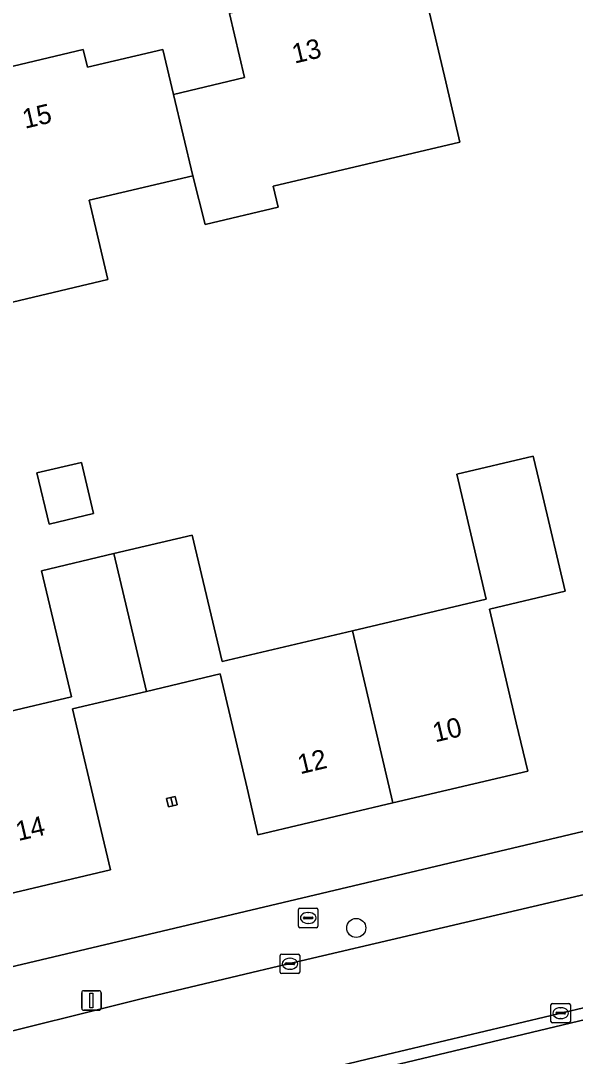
# Model space of a CAD drawing. Extents: x 157648 to 158502, y 379212 to 380938.
# Drawn here: x 158221.4 to 158249.9, y 380590 to 380643.2 of the extents above; entities that cross this region are included whole.
import ezdxf

# ---------------------------------------------------------------- set-up
doc = ezdxf.new("R2010")
doc.units = 0
for name, color, linetype in [('IMGEO_Boom', 7, 'Continuous'), ('IMGEO_Brandkraan', 7, 'Continuous'), ('IMGEO_Erf', 7, 'Continuous'), ('IMGEO_Kolk', 7, 'Continuous'), ('IMGEO_Lichtmast', 7, 'Continuous'), ('IMGEO_Pand', 7, 'Continuous'), ('IMGEO_Pand_nummerreeks', 7, 'Continuous'), ('IMGEO_Rijbaan_lokaal_open', 7, 'Continuous'), ('IMGEO_Voetpad_open', 7, 'Continuous')]:
    doc.layers.add(name, color=color, linetype=linetype)

msp = doc.modelspace()

# ---------------------------------------------------------------- linework, layer by layer
at = {"layer": 'IMGEO_Boom'}
msp.add_circle((158238.641, 380596.633), 0.489, dxfattribs=at)
at = {"layer": 'IMGEO_Brandkraan'}
for p, q in [((158235.671, 380596.723), (158235.671, 380597.575)), ((158235.746, 380597.649), (158236.598, 380597.649)), ((158236.159, 380597.429), (158236.184, 380597.429)), ((158236.672, 380597.575), (158236.672, 380596.723)), ((158235.93, 380597.143), (158235.93, 380597.155)), ((158236.368, 380597.106), (158235.97, 380597.106)), ((158235.973, 380597.192), (158236.371, 380597.192)), ((158236.182, 380596.869), (158236.157, 380596.869)), ((158236.414, 380597.155), (158236.414, 380597.143)), ((158236.598, 380596.649), (158235.746, 380596.649))]:
    msp.add_line(p, q, dxfattribs=at)
for points in [[(158235.671, 380596.723), (158235.671, 380597.575)], [(158235.746, 380597.649), (158236.598, 380597.649)], [(158236.672, 380597.575), (158236.672, 380596.723)], [(158236.598, 380596.649), (158235.746, 380596.649)]]:
    msp.add_lwpolyline(points, dxfattribs=at)
for centre, radius, start, end in [((158235.748, 380597.573), 0.0765, 91.552, 178.448), ((158235.748, 380597.573), 0.0765, 91.552, 178.448), ((158236.596, 380597.573), 0.0765, 1.552, 88.448), ((158236.596, 380597.573), 0.0765, 1.552, 88.448), ((158235.97, 380597.152), 0.0403, 85.8775, 175.7526), ((158235.967, 380597.142), 0.0366, 178.938, 274.7102), ((158236.371, 380597.149), 0.043, 264.8664, 352.4533), ((158236.375, 380597.154), 0.0386, 1.7309, 96.639), ((158235.748, 380596.725), 0.0765, 181.552, 268.448), ((158235.748, 380596.725), 0.0765, 181.552, 268.448), ((158236.596, 380596.725), 0.0765, 271.552, 358.448), ((158236.596, 380596.725), 0.0765, 271.552, 358.448)]:
    msp.add_arc(centre, radius, start, end, dxfattribs=at)
for centre, major_axis, ratio, start_param, end_param in [((158236.158, 380597.149), (-0.387, 0.002), 0.722429, 4.712389, 7.853982), ((158236.183, 380597.149), (-0.39, 0.002), 0.717154, 1.570796, 4.712389)]:
    msp.add_ellipse(centre, major_axis=major_axis, ratio=ratio, start_param=start_param, end_param=end_param, dxfattribs=at)
at = {"layer": 'IMGEO_Erf'}
for points in [[(158242.098, 380644.944), (158243.245, 380640.078), (158243.974, 380636.984), (158234.37, 380634.72), (158234.623, 380633.648), (158230.882, 380632.766), (158230.245, 380635.262), (158224.916, 380634.006), (158225.878, 380629.928), (158217.847, 380628.034)], [(158219.188, 380640.47), (158224.609, 380641.747), (158224.824, 380640.832), (158228.705, 380641.747), (158229.248, 380639.442), (158232.902, 380640.304), (158232.126, 380643.598)], [(158243.807, 380619.937), (158247.739, 380620.864), (158248.228, 380618.79), (158249.375, 380613.923), (158245.493, 380613.008), (158246.868, 380607.174), (158247.453, 380604.692), (158240.522, 380603.059), (158233.59, 380601.425), (158233.028, 380603.81), (158231.645, 380609.678), (158227.852, 380608.784), (158224.058, 380607.89), (158225.445, 380602.005), (158226.007, 380599.62), (158219.12, 380597.997)], [(158217.033, 380606.855), (158223.998, 380608.497), (158222.47, 380614.981), (158226.183, 380615.856), (158230.212, 380616.806), (158231.742, 380610.312), (158238.442, 380611.891), (158245.321, 380613.512), (158243.807, 380619.937)], [(158209.338, 380591.898), (158252.238, 380602.054), (158263.48, 380604.733), (158277.805, 380608.138)]]:
    msp.add_lwpolyline(points, dxfattribs=at)
for points in [[(158225.132, 380617.916), (158222.849, 380617.378), (158222.231, 380620.002), (158224.513, 380620.54)], [(158229.326, 380603.392), (158229.43, 380602.954), (158229.212, 380602.902), (158228.992, 380602.85), (158228.888, 380603.288), (158229.109, 380603.341)], [(158272.045, 380574.154), (158269.772, 380583.761), (158270.53, 380584.007), (158267.677, 380596.065), (158220.427, 380584.764), (158218.078, 380583.925), (158220.689, 380572.538), (158223.255, 380573.155), (158225.417, 380563.757), (158229.59, 380564.718), (158250.109, 380569.646), (158256.438, 380571.128), (158256.573, 380570.551)]]:
    msp.add_lwpolyline(points, close=True, dxfattribs=at)
at = {"layer": 'IMGEO_Kolk'}
for p, q in [((158234.808, 380595.296), (158235.66, 380595.296)), ((158234.733, 380594.37), (158234.733, 380595.222)), ((158234.992, 380594.79), (158234.992, 380594.802)), ((158235.43, 380594.753), (158235.032, 380594.753)), ((158235.035, 380594.839), (158235.433, 380594.839)), ((158235.221, 380595.076), (158235.246, 380595.076)), ((158235.476, 380594.802), (158235.476, 380594.79)), ((158235.734, 380595.222), (158235.734, 380594.37)), ((158235.66, 380594.296), (158234.808, 380594.296)), ((158235.244, 380594.516), (158235.219, 380594.516)), ((158248.648, 380591.834), (158248.648, 380592.686)), ((158248.723, 380592.76), (158249.575, 380592.76)), ((158249.649, 380592.686), (158249.649, 380591.834)), ((158248.907, 380592.254), (158248.907, 380592.266)), ((158249.345, 380592.217), (158248.947, 380592.217)), ((158248.95, 380592.303), (158249.348, 380592.303)), ((158249.136, 380592.54), (158249.161, 380592.54)), ((158249.391, 380592.266), (158249.391, 380592.254)), ((158249.575, 380591.76), (158248.723, 380591.76)), ((158249.159, 380591.98), (158249.134, 380591.98))]:
    msp.add_line(p, q, dxfattribs=at)
for points in [[(158234.808, 380595.296), (158235.66, 380595.296)], [(158234.733, 380594.37), (158234.733, 380595.222)], [(158235.734, 380595.222), (158235.734, 380594.37)], [(158235.66, 380594.296), (158234.808, 380594.296)], [(158248.648, 380591.834), (158248.648, 380592.686)], [(158248.723, 380592.76), (158249.575, 380592.76)], [(158249.649, 380592.686), (158249.649, 380591.834)], [(158249.575, 380591.76), (158248.723, 380591.76)]]:
    msp.add_lwpolyline(points, dxfattribs=at)
for centre, radius, start, end in [((158234.81, 380595.22), 0.0765, 91.552, 178.448), ((158234.81, 380595.22), 0.0765, 91.552, 178.448), ((158235.658, 380595.22), 0.0765, 1.552, 88.448), ((158235.658, 380595.22), 0.0765, 1.552, 88.448), ((158235.032, 380594.799), 0.0403, 85.8775, 175.7526), ((158235.029, 380594.789), 0.0366, 178.938, 274.7102), ((158235.433, 380594.796), 0.043, 264.8664, 352.4533), ((158235.437, 380594.801), 0.0386, 1.7309, 96.639), ((158234.81, 380594.372), 0.0765, 181.552, 268.448), ((158234.81, 380594.372), 0.0765, 181.552, 268.448), ((158235.658, 380594.372), 0.0765, 271.552, 358.448), ((158235.658, 380594.372), 0.0765, 271.552, 358.448), ((158248.725, 380592.684), 0.0765, 91.552, 178.448), ((158248.725, 380592.684), 0.0765, 91.552, 178.448), ((158249.573, 380592.684), 0.0765, 1.552, 88.448), ((158249.573, 380592.684), 0.0765, 1.552, 88.448), ((158248.947, 380592.263), 0.0403, 85.8775, 175.7526), ((158248.944, 380592.253), 0.0366, 178.938, 274.7102), ((158249.348, 380592.26), 0.043, 264.8664, 352.4533), ((158249.352, 380592.265), 0.0386, 1.7309, 96.639), ((158248.725, 380591.836), 0.0765, 181.552, 268.448), ((158248.725, 380591.836), 0.0765, 181.552, 268.448), ((158249.573, 380591.836), 0.0765, 271.552, 358.448), ((158249.573, 380591.836), 0.0765, 271.552, 358.448)]:
    msp.add_arc(centre, radius, start, end, dxfattribs=at)
for centre, major_axis, ratio, start_param, end_param in [((158235.22, 380594.796), (-0.387, 0.002), 0.722429, 4.712389, 7.853982), ((158235.245, 380594.796), (-0.39, 0.002), 0.717154, 1.570796, 4.712389), ((158249.135, 380592.26), (-0.387, 0.002), 0.722429, 4.712389, 7.853982), ((158249.16, 380592.26), (-0.39, 0.002), 0.717154, 1.570796, 4.712389)]:
    msp.add_ellipse(centre, major_axis=major_axis, ratio=ratio, start_param=start_param, end_param=end_param, dxfattribs=at)
at = {"layer": 'IMGEO_Lichtmast'}
for p, q in [((158224.532, 380592.51), (158224.532, 380593.31)), ((158224.532, 380593.31), (158224.532, 380592.51)), ((158224.632, 380593.41), (158225.422, 380593.41)), ((158225.422, 380593.41), (158224.632, 380593.41)), ((158225.522, 380593.31), (158225.522, 380592.51)), ((158225.522, 380592.51), (158225.522, 380593.31)), ((158225.422, 380592.41), (158224.632, 380592.41)), ((158224.632, 380592.41), (158225.422, 380592.41))]:
    msp.add_line(p, q, dxfattribs=at)
msp.add_lwpolyline([(158224.952, 380593.285), (158225.102, 380593.285), (158225.102, 380592.535), (158224.952, 380592.535), (158224.952, 380593.285)], dxfattribs=at)
for centre, start, end in [((158224.632, 380593.31), 90, 180), ((158224.632, 380593.31), 90, 180), ((158225.422, 380593.31), 0, 90), ((158225.422, 380593.31), 360, 90), ((158224.632, 380592.51), 180, 270), ((158224.632, 380592.51), 180, 270), ((158225.422, 380592.51), 270, 0), ((158225.422, 380592.51), 270, 0)]:
    msp.add_arc(centre, 0.1, start, end, dxfattribs=at)
at = {"layer": 'IMGEO_Pand'}
for points in [[(158229.248, 380639.442), (158230.245, 380635.262), (158230.882, 380632.766), (158234.623, 380633.648), (158234.37, 380634.72), (158243.974, 380636.984), (158243.245, 380640.078), (158242.098, 380644.944), (158238.15, 380644.014), (158237.926, 380644.965), (158232.126, 380643.598), (158232.902, 380640.304)], [(158215.36, 380638.55), (158215.895, 380636.27), (158216.876, 380632.149), (158217.468, 380629.639), (158217.847, 380628.034), (158225.878, 380629.928), (158224.916, 380634.006), (158230.245, 380635.262), (158229.248, 380639.442), (158228.705, 380641.747), (158224.824, 380640.832), (158224.609, 380641.747), (158219.188, 380640.47), (158218.546, 380640.319), (158218.675, 380639.774), (158215.55, 380639.038), (158215.421, 380639.583), (158215.217, 380639.535)], [(158240.522, 380603.059), (158247.453, 380604.692), (158246.868, 380607.174), (158245.493, 380613.008), (158249.375, 380613.923), (158248.228, 380618.79), (158247.739, 380620.864), (158243.807, 380619.937), (158245.321, 380613.512), (158238.442, 380611.891)], [(158222.849, 380617.378), (158225.132, 380617.916), (158224.513, 380620.54), (158222.231, 380620.002)], [(158227.852, 380608.784), (158231.645, 380609.678), (158233.028, 380603.81), (158233.59, 380601.425), (158240.522, 380603.059), (158238.442, 380611.891), (158231.742, 380610.312), (158230.212, 380616.806), (158226.183, 380615.856)], [(158227.852, 380608.784), (158226.183, 380615.856), (158222.47, 380614.981), (158223.998, 380608.497), (158217.033, 380606.855), (158219.12, 380597.997), (158226.007, 380599.62), (158225.445, 380602.005), (158224.058, 380607.89)], [(158229.212, 380602.902), (158229.109, 380603.341), (158228.888, 380603.288), (158228.992, 380602.85)], [(158229.109, 380603.341), (158229.212, 380602.902), (158229.43, 380602.954), (158229.326, 380603.392)]]:
    msp.add_lwpolyline(points, close=True, dxfattribs=at)
at = {"layer": 'IMGEO_Rijbaan_lokaal_open'}
for points in [[(158305.522, 380606.327), (158291.809, 380606.12), (158274.446, 380604.09), (158253.309, 380599.03), (158249.634, 380598.178), (158235.01, 380594.753), (158227.647, 380593.019), (158218.704, 380590.793)], [(158220.197, 380585.318), (158233.307, 380588.484), (158239.207, 380589.889), (158251.335, 380592.777), (158255.011, 380593.655), (158271.699, 380597.627)]]:
    msp.add_lwpolyline(points, dxfattribs=at)
at = {"layer": 'IMGEO_Voetpad_open'}
for points in [[(158277.661, 380606.606), (158277.805, 380608.138), (158263.48, 380604.733), (158252.238, 380602.054), (158209.338, 380591.898), (158209.284, 380591.839), (158206.898, 380589.238), (158205.347, 380587.551), (158203.054, 380585.037), (158158.961, 380536.699), (158161.006, 380534.247), (158166.087, 380539.848), (158177.834, 380552.801), (158184.482, 380560.078), (158187.705, 380563.61), (158190.145, 380566.306), (158196.246, 380572.942), (158201.362, 380578.522), (158204.43, 380581.784), (158205.278, 380582.686)], [(158218.704, 380590.793), (158227.647, 380593.019), (158235.01, 380594.753), (158249.634, 380598.178), (158253.309, 380599.03), (158274.446, 380604.09)], [(158267.677, 380596.065), (158270.622, 380596.741), (158275.52, 380597.895), (158275.397, 380598.476), (158271.699, 380597.627), (158255.011, 380593.655), (158251.335, 380592.777), (158239.207, 380589.889), (158233.307, 380588.484), (158220.197, 380585.318)], [(158217.925, 380584.488), (158218.078, 380583.925), (158220.427, 380584.764), (158267.677, 380596.065)]]:
    msp.add_lwpolyline(points, dxfattribs=at)

# ---------------------------------------------------------------- texts
at = {"layer": 'IMGEO_Pand_nummerreeks'}
for s, rotation, p in [('13', 13.262, (158235.471, 380641.018)), ('15', 13.2532, (158221.613, 380637.672)), ('10', 13.2606, (158242.696, 380606.161)), ('12', 13.2606, (158235.759, 380604.525)), ('14', 13.2623, (158221.269, 380601.093))]:
    msp.add_text(s, height=1, rotation=rotation, dxfattribs=at).set_placement(p)

doc.saveas('drawing.dxf')
